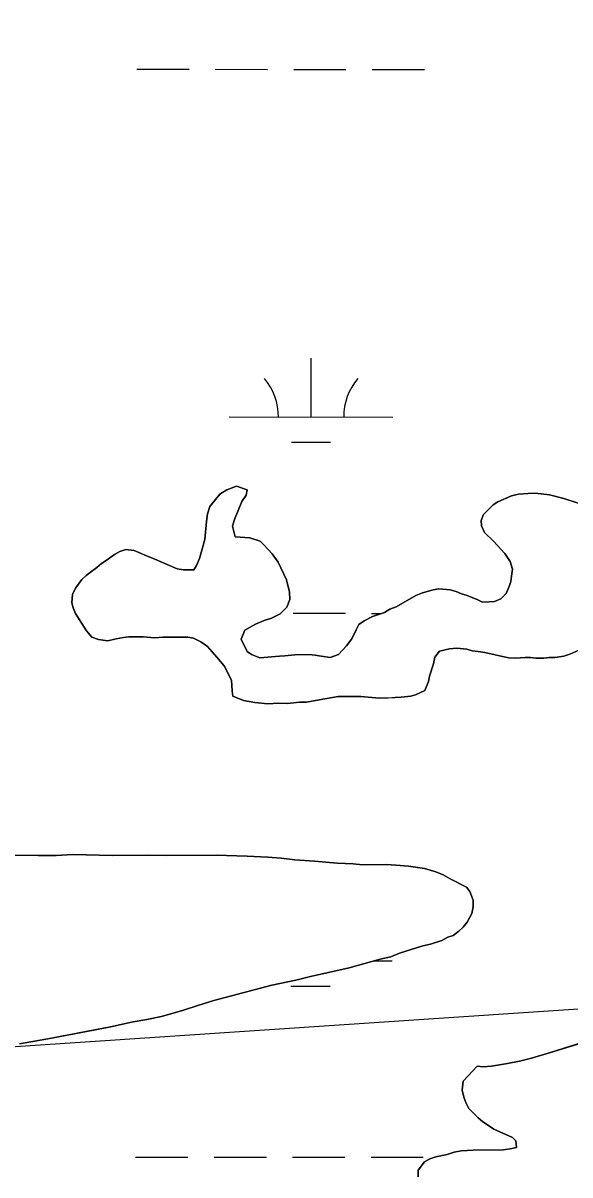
# Model space of a CAD drawing. Extents: x 3148686 to 3186545, y 916144 to 941516.
# Drawn here: x 3166722 to 3167056, y 923448 to 924153 of the extents above; entities that cross this region are included whole.
import ezdxf

# ---------------------------------------------------------------- set-up
doc = ezdxf.new("R2010")
doc.units = 0
for name, color, linetype in [('V-SITE-VEGE', 7, 'Continuous'), ('V-TOPO-BNDY', 7, 'Continuous'), ('V-TOPO-SHOR', 7, 'Continuous'), ('V-WETL-SWMP', 7, 'Continuous')]:
    doc.layers.add(name, color=color, linetype=linetype)

msp = doc.modelspace()

# ---------------------------------------------------------------- linework, layer by layer
at = {"layer": 'V-SITE-VEGE'}
for points in [[(3167061.33, 923859.4), (3167052.58, 923862.24), (3167043.82, 923864.35), (3167038.72, 923865.04), (3167034.72, 923865.37), (3167030.71, 923865.34), (3167024.89, 923864.93), (3167020.54, 923863.8), (3167012.19, 923860.1), (3167009.3, 923858.25), (3167003.52, 923852.39), (3167002.09, 923848.73), (3167002.12, 923845.46), (3167003.97, 923841.47), (3167009.47, 923836.05), (3167016.45, 923828.47), (3167019.76, 923823.76), (3167021.25, 923819.04), (3167020.56, 923814.67), (3167020.22, 923811.39), (3167019.15, 923808.47), (3167017.37, 923804.09), (3167014.12, 923800.78), (3167010.13, 923799.3), (3167006.86, 923798.91), (3167002.85, 923798.88), (3166999.93, 923800.31), (3166993.36, 923802.81), (3166990.08, 923803.87), (3166986.79, 923805.3), (3166983.14, 923806.36), (3166976.22, 923807.04), (3166972.59, 923806.28), (3166966.05, 923804.41), (3166962.06, 923802.92), (3166950.1, 923795.91), (3166946.11, 923794.42), (3166942.85, 923792.58), (3166935.59, 923789.97), (3166930.52, 923787.38), (3166927.26, 923785.17), (3166925.47, 923781.88), (3166922.96, 923776.4), (3166919.72, 923772.01), (3166914.67, 923766.87), (3166909.58, 923765.02), (3166904.12, 923765.7), (3166900.48, 923766.4), (3166896.83, 923766.73), (3166888.1, 923766.66), (3166881.92, 923765.89), (3166878.64, 923765.86), (3166866.64, 923764.67), (3166861.53, 923766.82), (3166858.97, 923768.62), (3166855.27, 923776.23), (3166857.41, 923781.7), (3166863.93, 923785.4), (3166869.37, 923787.63), (3166873.73, 923789.11), (3166879.16, 923791.7), (3166883.13, 923795.74), (3166884.92, 923800.49), (3166884.88, 923804.85), (3166883, 923812.48), (3166877.82, 923823.36), (3166874.14, 923828.43), (3166869, 923833.84), (3166866.8, 923836.01), (3166860.59, 923838.15), (3166851.49, 923838.8), (3166849.98, 923845.34), (3166851.04, 923849.35), (3166855.69, 923860.31), (3166858.2, 923864.33), (3166858.9, 923867.61), (3166852.34, 923869.74), (3166846.53, 923867.51), (3166842.19, 923864.93), (3166836.06, 923857.24), (3166834.64, 923852.86), (3166833.95, 923848.12), (3166832.94, 923837.2), (3166829.76, 923825.52), (3166827.97, 923821.14), (3166826.18, 923818.58), (3166819.99, 923818.53), (3166815.98, 923819.23), (3166801.01, 923825.66), (3166797.36, 923827.09)], [(3166797.36, 923827.09), (3166792.61, 923829.23), (3166789.68, 923830.3), (3166784.59, 923830.99), (3166780.95, 923829.87), (3166777.69, 923828.02), (3166772.63, 923824.34), (3166769.73, 923822.5), (3166766.84, 923819.93), (3166760.32, 923815.15), (3166757.8, 923812.58)], [(3166757.8, 923812.58), (3166753.84, 923807.45), (3166752.05, 923803.43), (3166751.72, 923798.33), (3166752.48, 923795.43), (3166753.96, 923791.8), (3166760.59, 923781.3), (3166763.9, 923777.32), (3166767.92, 923775.9), (3166773.75, 923775.22), (3166778.83, 923776.35), (3166783.19, 923777.11), (3166786.47, 923777.5), (3166795.2, 923777.57), (3166802.48, 923776.9), (3166807.21, 923777.3), (3166822.5, 923777.42), (3166826.15, 923776.73), (3166830.53, 923774.58), (3166834.56, 923771.7), (3166840.43, 923765.19), (3166844.84, 923759.77), (3166849.28, 923751.07), (3166849.7, 923744.52), (3166850.08, 923741.25), (3166856.66, 923738.75), (3166863.58, 923737.35), (3166871.59, 923736.69), (3166878.14, 923737.1), (3166883.6, 923736.78), (3166890.88, 923737.57), (3166895.24, 923737.6), (3166902.88, 923739.12), (3166914.51, 923741.03), (3166928.34, 923741.14), (3166939.63, 923740.14), (3166945.09, 923740.19), (3166949.45, 923740.58), (3166953.09, 923740.61), (3166958.91, 923741.39), (3166961.81, 923742.14), (3166967.61, 923744.73), (3166969.76, 923750.21), (3166970.46, 923753.49), (3166972.94, 923761.15), (3166973.64, 923765.16), (3166976.52, 923768.82), (3166982.7, 923770.33), (3166987.06, 923770.73), (3166993.26, 923770.05), (3166996.54, 923768.98), (3167000.18, 923768.65), (3167004.19, 923767.95), (3167018.77, 923764.79), (3167023.14, 923764.46), (3167028.96, 923764.87), (3167032.24, 923764.9), (3167035.52, 923764.56), (3167040.25, 923764.6), (3167043.52, 923764.99), (3167047.16, 923765.02), (3167052.62, 923765.79), (3167056.25, 923766.91), (3167063.5, 923770.24)], [(3166719.66, 923528.75), (3166739.29, 923532.18), (3166765.82, 923537.12), (3166775.26, 923539.02), (3166789.07, 923542.04), (3166797.43, 923543.56), (3166806.51, 923545.46), (3166819.95, 923549.2), (3166828.66, 923552.18), (3166838.46, 923555.17), (3166874.06, 923564.55), (3166888.59, 923567.58), (3166897.67, 923569.84), (3166921.29, 923575.12), (3166940.17, 923580.37), (3166946.71, 923581.88), (3166952.15, 923584.1), (3166966.31, 923588.58), (3166971.03, 923589.71), (3166977.93, 923591.95), (3166981.56, 923593.8), (3166984.82, 923594.92), (3166988.44, 923597.49), (3166990.97, 923600.06), (3166993.49, 923602.99), (3166996.36, 923608.47), (3166997.06, 923612.48), (3166997.03, 923616.49), (3166995.16, 923621.93), (3166992.96, 923624.46), (3166983.09, 923629.48), (3166978.7, 923631.99), (3166974.32, 923633.78), (3166967.39, 923635.91), (3166957.55, 923637.28), (3166949.9, 923637.95), (3166944.08, 923638.27), (3166929.52, 923638.15), (3166923.69, 923638.83), (3166913.87, 923639.12), (3166900.02, 923640.46), (3166888.01, 923641.1), (3166879.62, 923642.12), (3166871.61, 923642.78), (3166858.87, 923643.41), (3166839.94, 923643.99), (3166809.73, 923643.75), (3166798.08, 923644.02), (3166776.61, 923643.85), (3166752.22, 923644.38), (3166742.03, 923643.94), (3166731.12, 923643.85), (3166714.01, 923644.08)], [(3167072.67, 923532.29), (3167044.35, 923523.32), (3167032.73, 923519.96), (3167025.47, 923518.08), (3167018.2, 923516.56), (3167008.39, 923515.03), (3167003.3, 923514.63), (3166999.65, 923514.96), (3166990.99, 923505.79), (3166990.31, 923500.33), (3166991.43, 923495.97), (3166992.55, 923492.71), (3166994.4, 923489.08), (3167000.27, 923483.3), (3167002.83, 923481.14), (3167009.79, 923476.46), (3167021.11, 923471.46), (3167023.31, 923469.29), (3167023.71, 923465.29), (3167020.8, 923464.54), (3167015.71, 923463.77), (3166997.15, 923463.62), (3166989.87, 923463.2), (3166985.51, 923462.44), (3166981.16, 923460.95), (3166974.25, 923459.44), (3166970.62, 923458.32), (3166967.36, 923456.47), (3166963.4, 923451.35), (3166963.43, 923447.34)]]:
    msp.add_lwpolyline(points, dxfattribs=at)
at = {"layer": 'V-TOPO-BNDY'}
msp.add_lwpolyline([(3170156.29, 924862.88), (3169477.87, 924465.66), (3168859.75, 924194.89), (3168297.49, 923950.54), (3168271.6, 923941.9), (3168245.71, 923933.26), (3168052.92, 923869.99), (3167860.14, 923806.73), (3167616.81, 923687.92), (3167172.22, 923564.9), (3167136.29, 923554.93), (3167091.99, 923551.97), (3166357.33, 923502.86), (3166157.38, 923519.96), (3165770.91, 923553.29), (3165259.87, 923662.65), (3164600.86, 923797.2)], dxfattribs=at)
at = {"layer": 'V-TOPO-SHOR'}
for points in [[(3167019.76, 923823.76), (3167021.25, 923819.04), (3167020.56, 923814.67), (3167020.22, 923811.39), (3167019.15, 923808.47), (3167017.37, 923804.09), (3167014.12, 923800.79), (3167010.13, 923799.3), (3167006.86, 923798.91), (3167002.85, 923798.88), (3166999.93, 923800.31), (3166993.36, 923802.81), (3166990.08, 923803.87), (3166986.79, 923805.3), (3166983.14, 923806.36), (3166976.22, 923807.04), (3166972.59, 923806.28), (3166966.05, 923804.41), (3166962.06, 923802.92), (3166950.1, 923795.91), (3166946.11, 923794.42), (3166942.85, 923792.58), (3166935.59, 923789.97), (3166930.52, 923787.38), (3166927.26, 923785.17), (3166925.47, 923781.88), (3166922.96, 923776.4), (3166919.72, 923772.01), (3166914.67, 923766.87), (3166909.58, 923765.02), (3166904.12, 923765.7), (3166900.48, 923766.4), (3166896.83, 923766.73), (3166888.1, 923766.66), (3166881.92, 923765.89), (3166878.64, 923765.86), (3166866.64, 923764.67), (3166861.53, 923766.82), (3166858.97, 923768.62), (3166855.27, 923776.23), (3166857.41, 923781.7), (3166863.93, 923785.4), (3166869.37, 923787.63), (3166873.72, 923789.11), (3166879.16, 923791.7), (3166883.13, 923795.74), (3166884.92, 923800.49), (3166884.88, 923804.85), (3166883, 923812.48), (3166877.82, 923823.36), (3166874.14, 923828.43), (3166869, 923833.84), (3166866.8, 923836.01), (3166860.59, 923838.15), (3166851.49, 923838.8), (3166849.98, 923845.34), (3166851.04, 923849.35), (3166855.69, 923860.31), (3166858.2, 923864.33), (3166858.91, 923867.61), (3166852.34, 923869.74), (3166846.53, 923867.51), (3166842.19, 923864.93), (3166836.06, 923857.24), (3166834.64, 923852.86), (3166833.95, 923848.12), (3166832.94, 923837.2), (3166829.76, 923825.52), (3166827.97, 923821.14), (3166826.18, 923818.58), (3166819.99, 923818.53), (3166815.98, 923819.23), (3166801.01, 923825.66), (3166797.35, 923827.09), (3166792.61, 923829.23), (3166789.68, 923830.3), (3166784.59, 923830.99), (3166780.95, 923829.87), (3166777.69, 923828.02), (3166772.63, 923824.34), (3166769.73, 923822.5), (3166766.84, 923819.93), (3166760.32, 923815.15), (3166757.8, 923812.58), (3166753.84, 923807.45), (3166752.05, 923803.43), (3166751.72, 923798.33), (3166752.47, 923795.43), (3166753.96, 923791.8), (3166760.59, 923781.3), (3166763.9, 923777.32), (3166767.92, 923775.9), (3166773.75, 923775.22), (3166778.83, 923776.35), (3166783.19, 923777.11), (3166786.47, 923777.5), (3166795.2, 923777.57), (3166802.48, 923776.9), (3166807.21, 923777.3), (3166822.5, 923777.42), (3166826.15, 923776.73)], [(3167061.33, 923859.4), (3167052.58, 923862.24), (3167043.82, 923864.35), (3167038.72, 923865.04), (3167034.72, 923865.37), (3167030.71, 923865.34), (3167024.89, 923864.93), (3167020.54, 923863.8), (3167012.19, 923860.1), (3167009.3, 923858.25), (3167003.52, 923852.39), (3167002.09, 923848.73), (3167002.12, 923845.46), (3167003.97, 923841.47), (3167009.47, 923836.05), (3167016.45, 923828.47), (3167019.76, 923823.76)], [(3166826.15, 923776.73), (3166830.53, 923774.58), (3166834.56, 923771.7), (3166840.43, 923765.19), (3166844.84, 923759.77), (3166849.28, 923751.07), (3166849.7, 923744.52), (3166850.08, 923741.25), (3166856.66, 923738.75), (3166863.58, 923737.35), (3166871.59, 923736.69), (3166878.14, 923737.1), (3166883.6, 923736.78), (3166890.88, 923737.57), (3166895.24, 923737.6), (3166902.88, 923739.12), (3166914.51, 923741.03), (3166928.34, 923741.14), (3166939.63, 923740.14), (3166945.09, 923740.19), (3166949.45, 923740.58), (3166953.09, 923740.61), (3166958.91, 923741.39), (3166961.81, 923742.14), (3166967.61, 923744.73), (3166969.76, 923750.21), (3166970.46, 923753.49), (3166972.94, 923761.15), (3166973.64, 923765.16), (3166976.52, 923768.82), (3166982.7, 923770.33), (3166987.06, 923770.73), (3166993.26, 923770.05), (3166996.54, 923768.98), (3167000.18, 923768.65), (3167004.19, 923767.95), (3167018.77, 923764.79), (3167023.14, 923764.46), (3167028.96, 923764.87), (3167032.24, 923764.9), (3167035.52, 923764.56), (3167040.25, 923764.6), (3167043.52, 923764.99), (3167047.16, 923765.02), (3167052.62, 923765.79), (3167056.25, 923766.91), (3167063.5, 923770.24)], [(3166714.01, 923644.08), (3166731.12, 923643.85), (3166742.03, 923643.94), (3166752.22, 923644.38), (3166776.61, 923643.85), (3166798.08, 923644.02), (3166809.73, 923643.75), (3166839.94, 923643.99), (3166858.87, 923643.41), (3166871.61, 923642.78), (3166879.62, 923642.12), (3166888.01, 923641.1), (3166900.02, 923640.46), (3166913.86, 923639.12), (3166923.69, 923638.83), (3166929.52, 923638.15), (3166944.08, 923638.27), (3166949.9, 923637.95), (3166957.55, 923637.28), (3166967.39, 923635.91), (3166974.32, 923633.78), (3166978.7, 923631.99), (3166983.09, 923629.48), (3166992.96, 923624.46), (3166995.16, 923621.93), (3166997.03, 923616.49), (3166997.06, 923612.48), (3166996.36, 923608.47), (3166993.49, 923602.99), (3166990.97, 923600.06), (3166988.44, 923597.49), (3166984.82, 923594.92), (3166981.56, 923593.8), (3166977.93, 923591.95), (3166971.03, 923589.71), (3166966.31, 923588.58), (3166952.15, 923584.1), (3166946.71, 923581.88), (3166940.17, 923580.37), (3166921.29, 923575.12), (3166897.67, 923569.84), (3166888.59, 923567.58), (3166874.06, 923564.55), (3166838.46, 923555.17), (3166828.66, 923552.18), (3166819.95, 923549.2), (3166806.51, 923545.46), (3166797.43, 923543.56), (3166789.07, 923542.04), (3166775.26, 923539.02), (3166765.82, 923537.12), (3166739.29, 923532.18), (3166719.66, 923528.75)], [(3166963.43, 923447.34), (3166963.4, 923451.35), (3166967.36, 923456.47), (3166970.62, 923458.32), (3166974.25, 923459.44), (3166981.16, 923460.95), (3166985.51, 923462.44), (3166989.87, 923463.2), (3166997.15, 923463.62), (3167015.71, 923463.77), (3167020.8, 923464.54), (3167023.71, 923465.29), (3167023.31, 923469.29), (3167021.11, 923471.46), (3167009.79, 923476.46), (3167002.83, 923481.14), (3167000.27, 923483.3), (3166994.4, 923489.08), (3166992.55, 923492.71), (3166991.43, 923495.97), (3166990.31, 923500.33), (3166990.99, 923505.79), (3166999.65, 923514.96), (3167003.3, 923514.63), (3167008.39, 923515.03), (3167018.2, 923516.57), (3167025.47, 923518.08), (3167032.73, 923519.96), (3167044.35, 923523.32), (3167061.05, 923528.56)]]:
    msp.add_lwpolyline(points, dxfattribs=at)
at = {"layer": 'V-WETL-SWMP'}
for p, q in [((3166791.34, 924124.78), (3166823.34, 924124.75)), ((3166839.34, 924124.73), (3166871.34, 924124.69)), ((3166887.34, 924124.68), (3166919.34, 924124.64)), ((3166935.34, 924124.63), (3166967.34, 924124.59)), ((3166897.96, 923912.06), (3166898, 923948.06)), ((3166847.96, 923912.12), (3166947.96, 923912.01)), ((3166885.95, 923896.64), (3166909.95, 923896.62)), ((3166886.99, 923792), (3166918.99, 923791.97)), ((3166934.99, 923791.95), (3166941.09, 923791.95)), ((3166936.5, 923579.35), (3166947.61, 923579.34)), ((3166885.6, 923563.97), (3166909.6, 923563.94)), ((3166790.64, 923459.43), (3166822.64, 923459.4)), ((3166838.64, 923459.38), (3166870.64, 923459.35)), ((3166886.64, 923459.33), (3166918.64, 923459.29)), ((3166934.64, 923459.28), (3166966.64, 923459.24))]:
    msp.add_line(p, q, dxfattribs=at)
for points in [[(3166786.47, 923777.5), (3166783.19, 923777.11), (3166778.83, 923776.35), (3166773.75, 923775.22), (3166767.92, 923775.9), (3166763.9, 923777.32), (3166760.59, 923781.3), (3166753.96, 923791.8), (3166752.48, 923795.43), (3166751.72, 923798.33), (3166752.05, 923803.43), (3166753.84, 923807.45), (3166757.8, 923812.58), (3166760.33, 923815.15), (3166766.84, 923819.93), (3166769.73, 923822.5), (3166772.63, 923824.34), (3166777.69, 923828.02), (3166780.95, 923829.87), (3166784.58, 923830.99), (3166789.69, 923830.3), (3166792.61, 923829.23), (3166797.35, 923827.09), (3166801.01, 923825.66), (3166815.98, 923819.23), (3166819.99, 923818.53), (3166826.18, 923818.58), (3166827.97, 923821.14), (3166829.76, 923825.52), (3166832.94, 923837.2), (3166833.95, 923848.12), (3166834.64, 923852.86), (3166836.06, 923857.24), (3166842.18, 923864.93), (3166846.53, 923867.51), (3166852.34, 923869.74), (3166858.91, 923867.61), (3166858.2, 923864.33), (3166855.69, 923860.31), (3166851.04, 923849.35), (3166849.98, 923845.34), (3166851.49, 923838.8), (3166860.6, 923838.14), (3166866.8, 923836.01), (3166869, 923833.84), (3166874.14, 923828.43), (3166877.82, 923823.36), (3166883, 923812.48), (3166884.88, 923804.85), (3166884.92, 923800.49), (3166883.13, 923795.74), (3166879.16, 923791.71), (3166873.72, 923789.11), (3166869.37, 923787.62), (3166863.93, 923785.4), (3166857.41, 923781.71), (3166855.27, 923776.23), (3166858.97, 923768.62), (3166861.53, 923766.82), (3166866.64, 923764.67), (3166878.64, 923765.86), (3166881.92, 923765.89), (3166888.1, 923766.66), (3166896.83, 923766.73), (3166900.47, 923766.4), (3166904.12, 923765.7), (3166909.58, 923765.01), (3166914.67, 923766.87), (3166919.72, 923772.01), (3166922.96, 923776.4), (3166925.46, 923781.88), (3166927.26, 923785.17), (3166930.52, 923787.38), (3166935.59, 923789.97), (3166942.85, 923792.58), (3166946.11, 923794.42), (3166950.1, 923795.91), (3166962.06, 923802.92), (3166966.05, 923804.41), (3166972.59, 923806.28), (3166976.22, 923807.04), (3166983.14, 923806.36), (3166986.79, 923805.3), (3166990.07, 923803.87), (3166993.36, 923802.81), (3166999.93, 923800.31), (3167002.85, 923798.88), (3167006.86, 923798.91), (3167010.13, 923799.3), (3167014.12, 923800.79), (3167017.37, 923804.09), (3167019.15, 923808.47), (3167020.22, 923811.39), (3167020.56, 923814.67), (3167021.25, 923819.04), (3167019.76, 923823.76), (3167016.45, 923828.47), (3167009.47, 923836.05), (3167003.97, 923841.47), (3167002.12, 923845.46), (3167002.09, 923848.73)], [(3167002.09, 923848.73), (3167003.52, 923852.38), (3167009.3, 923858.25), (3167012.19, 923860.1), (3167020.53, 923863.8), (3167024.89, 923864.93), (3167030.71, 923865.34), (3167034.72, 923865.37), (3167038.72, 923865.04), (3167043.82, 923864.35), (3167052.58, 923862.24), (3167061.33, 923859.4)], [(3166849.69, 923744.52), (3166849.28, 923751.07), (3166844.84, 923759.77), (3166840.43, 923765.19), (3166834.56, 923771.7), (3166830.53, 923774.58), (3166826.14, 923776.73), (3166822.5, 923777.42), (3166807.21, 923777.3), (3166802.49, 923776.9), (3166795.2, 923777.57), (3166786.47, 923777.5)], [(3167063.5, 923770.24), (3167056.25, 923766.91), (3167052.61, 923765.79), (3167047.16, 923765.02), (3167043.52, 923764.99), (3167040.25, 923764.6), (3167035.52, 923764.56), (3167032.24, 923764.9), (3167028.96, 923764.87), (3167023.14, 923764.46), (3167018.77, 923764.79), (3167004.19, 923767.95), (3167000.18, 923768.65), (3166996.54, 923768.98), (3166993.26, 923770.05), (3166987.06, 923770.73), (3166982.7, 923770.33), (3166976.52, 923768.82), (3166973.64, 923765.16), (3166972.94, 923761.15), (3166970.46, 923753.49), (3166969.76, 923750.21), (3166967.62, 923744.73), (3166961.81, 923742.14), (3166958.91, 923741.39), (3166953.09, 923740.61), (3166949.45, 923740.58), (3166945.09, 923740.18), (3166939.63, 923740.14), (3166928.34, 923741.14), (3166914.51, 923741.03), (3166902.88, 923739.12), (3166895.24, 923737.6), (3166890.88, 923737.57), (3166883.6, 923736.78), (3166878.14, 923737.1), (3166871.59, 923736.69), (3166863.58, 923737.35), (3166856.66, 923738.75), (3166850.08, 923741.25), (3166849.69, 923744.52)], [(3166714.01, 923644.08), (3166731.12, 923643.85), (3166742.03, 923643.94), (3166752.22, 923644.38), (3166776.61, 923643.85), (3166798.08, 923644.02), (3166809.73, 923643.75), (3166839.94, 923643.99), (3166858.87, 923643.41), (3166871.61, 923642.79), (3166879.63, 923642.12), (3166888.01, 923641.1), (3166900.02, 923640.46), (3166913.86, 923639.12), (3166923.69, 923638.83), (3166929.52, 923638.15), (3166944.08, 923638.27), (3166949.9, 923637.95), (3166957.55, 923637.28), (3166967.39, 923635.9), (3166974.32, 923633.78), (3166978.7, 923631.99), (3166983.09, 923629.48), (3166992.96, 923624.46), (3166995.16, 923621.93), (3166997.03, 923616.49), (3166997.06, 923612.48), (3166996.36, 923608.47), (3166993.49, 923602.99), (3166990.97, 923600.06), (3166988.44, 923597.49), (3166984.82, 923594.92), (3166981.56, 923593.8), (3166977.93, 923591.95), (3166971.03, 923589.71), (3166966.31, 923588.58), (3166952.15, 923584.1), (3166946.71, 923581.87), (3166940.17, 923580.37), (3166921.29, 923575.12), (3166897.67, 923569.84), (3166888.59, 923567.58), (3166874.06, 923564.55), (3166838.46, 923555.17), (3166828.66, 923552.18), (3166819.95, 923549.2), (3166806.51, 923545.45), (3166797.43, 923543.56), (3166789.07, 923542.04), (3166775.26, 923539.02), (3166765.81, 923537.12), (3166739.28, 923532.18), (3166719.66, 923528.75)], [(3166963.43, 923447.34), (3166963.4, 923451.35), (3166967.36, 923456.47), (3166970.62, 923458.32), (3166974.25, 923459.44), (3166981.16, 923460.95), (3166985.51, 923462.44), (3166989.87, 923463.2), (3166997.15, 923463.62), (3167015.71, 923463.77), (3167020.8, 923464.54), (3167023.71, 923465.29), (3167023.31, 923469.29), (3167021.11, 923471.46), (3167009.79, 923476.46), (3167002.83, 923481.14), (3167000.27, 923483.3), (3166994.4, 923489.08), (3166992.55, 923492.7), (3166991.43, 923495.97), (3166990.31, 923500.33), (3166990.99, 923505.79), (3166999.65, 923514.96), (3167003.3, 923514.63), (3167008.39, 923515.03), (3167018.2, 923516.57), (3167025.47, 923518.08), (3167032.73, 923519.96), (3167044.35, 923523.33), (3167061.05, 923528.55)]]:
    msp.add_lwpolyline(points, dxfattribs=at)
for centre, start, end in [((3166842.72, 923912.6), 359.16781, 40.71147), ((3166953.21, 923912.48), 139.1678, 180.71146)]:
    msp.add_arc(centre, 35.25, start, end, dxfattribs=at)

doc.saveas('drawing.dxf')
